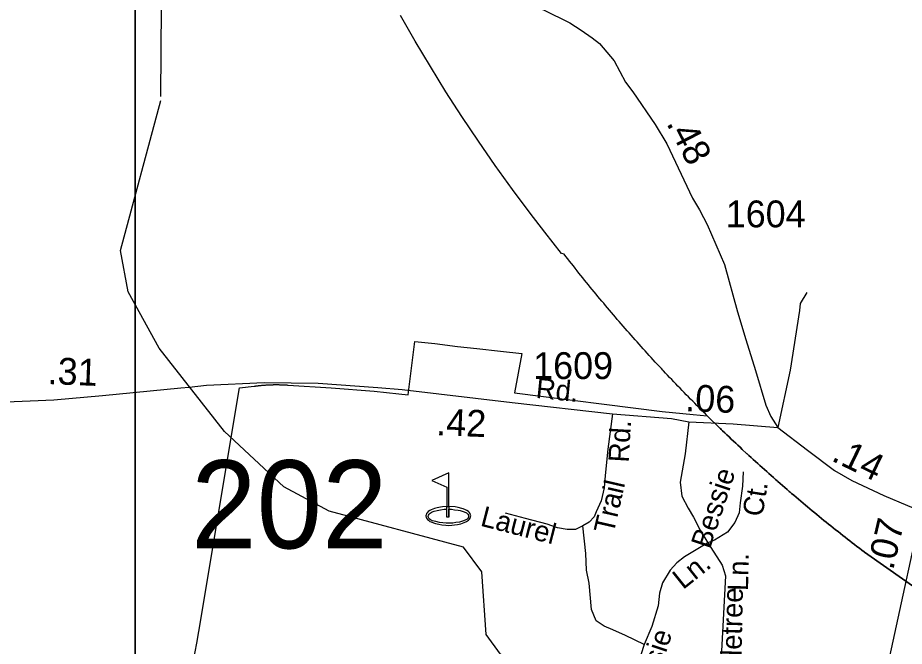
# Model space of a CAD drawing. Extents: x 2220236 to 2384410, y 720751 to 894131.
# Drawn here: x 2329260 to 2333388, y 818250 to 821177 of the extents above; entities that cross this region are included whole.
import ezdxf

# ---------------------------------------------------------------- set-up
doc = ezdxf.new("R2010")
doc.units = 0
for name, color, linetype in [('Exist Boundary Political City Limit New', 7, 'Continuous'), ('Exist Cultural Recreational Golf Course CELL', 7, 'Continuous'), ('Exist Hydrographic Misc Water Feature', 7, 'Continuous'), ('Exist Road Non-System Type 51', 7, 'Continuous'), ('Exist Road Non-System Type 51 Label', 7, 'Continuous'), ('Exist Road Primary Interstate Divided Center Attributed', 7, 'Continuous'), ('Exist Road Primary Interstate Mileage Hundredths English Label', 7, 'Continuous'), ('Exist Road Secondary Mileage Hundredths English Label', 7, 'Continuous'), ('Exist Road Secondary Structure Standard Bridge Number Label', 7, 'Continuous'), ('Exist Road Secondary Type 51 Attributed', 7, 'Continuous'), ('Exist Road Secondary Type 51 Label', 7, 'Continuous'), ('Exist Road Secondary Type 51 Number Label', 7, 'Continuous'), ('Map Preparation Boundary City Limit Buffer Line', 7, 'Continuous'), ('Map Preparation Inset Cut Line', 7, 'Continuous')]:
    doc.layers.add(name, color=color, linetype=linetype)

msp = doc.modelspace()

# ---------------------------------------------------------------- linework, layer by layer
at = {"layer": 'Exist Boundary Political City Limit New'}
for points in [[(2333676.8, 818355.7), (2333203.5, 818687.3), (2333201, 818689.2), (2333189.8, 818697.6), (2333178.8, 818706.2), (2333167.8, 818714.7), (2333156.5, 818723.2), (2333145.5, 818731.8), (2333134.5, 818740.4), (2333123.5, 818749), (2333112.2, 818757.6), (2333101.2, 818766.3), (2333090.5, 818775), (2333079.5, 818783.7), (2333068.5, 818792.4), (2333046.5, 818809.9), (2333035.8, 818818.6), (2333024.8, 818827.4), (2333014, 818836.2), (2333003, 818845.1), (2332992.2, 818853.9), (2332981.2, 818862.8), (2332971.2, 818871.6), (2332959.8, 818880.6), (2332949, 818889.6), (2332938.2, 818898.5), (2332927.5, 818907.5), (2332906, 818925.5), (2332895.2, 818934.6), (2332884.8, 818943.6), (2332874, 818952.7), (2332863.5, 818961.8), (2332856.8, 818967.6), (2332852.8, 818970.9), (2332842.2, 818980.1), (2332831.5, 818989.2), (2332821, 818998.4), (2332810.5, 819007.6), (2332800, 819016.8), (2332796, 819020.3), (2332789.2, 819026), (2332778.8, 819035.2), (2332768.5, 819044.6), (2332758, 819053.8), (2332747.5, 819063.1), (2332737, 819072.5), (2332726.5, 819081.8), (2332716.2, 819091.2), (2332709, 819097.8), (2332705.8, 819100.6), (2332695.5, 819110), (2332685, 819119.4), (2332674.8, 819128.9), (2332664.5, 819138.4), (2332656, 819146.3), (2332654.2, 819147.9), (2332633.8, 819166.9), (2332623.5, 819176.4), (2332613.2, 819186), (2332603, 819195.6), (2332582.5, 819214.8), (2332572.5, 819224.4), (2332562.2, 819234.1), (2332552.2, 819243.8), (2332542, 819253.4), (2332536.2, 819259.1), (2332532, 819263.2), (2332530.5, 819264.6), (2332472, 819321.9), (2332471, 819323.1), (2332462, 819331.7), (2332457.5, 819336.1), (2332452, 819341.6), (2332442, 819351.4), (2332432.2, 819361.4), (2332422.2, 819371.3), (2332412.5, 819381.2), (2332402.8, 819391.2), (2332392.8, 819401.2), (2332383, 819411.1), (2332373.2, 819421.2), (2332363.5, 819431.2), (2332353.8, 819441.2), (2332344, 819451.4), (2332334.2, 819461.4), (2332324.5, 819471.5), (2332315, 819481.6), (2332305.2, 819491.8), (2332295.5, 819501.9), (2332286, 819512.1), (2332276.5, 819522.3), (2332266.8, 819532.5), (2332263.5, 819536.1), (2332257.2, 819542.8), (2332238.2, 819563.2), (2332228.8, 819573.5), (2332219.2, 819583.8), (2332209.8, 819594.1), (2332200.2, 819604.5), (2332191, 819614.8), (2332181.5, 819625.2), (2332172, 819635.6), (2332162.8, 819646), (2332153.5, 819656.4), (2332144, 819666.9), (2332134.8, 819677.3), (2332125.5, 819687.8), (2332116.2, 819698.2), (2332107, 819708.8), (2332097.8, 819719.3), (2332088.5, 819729.9), (2332079.2, 819740.4), (2332070.2, 819751), (2332061, 819761.6), (2332051.8, 819772.2), (2332042.8, 819782.8), (2332033.8, 819793.5), (2332024.5, 819804.1), (2332015.5, 819814.8), (2332006.5, 819825.5), (2331997.5, 819836.2), (2331988.5, 819846.9), (2331979.5, 819857.7), (2331970.5, 819868.5), (2331961.8, 819879.2), (2331952.8, 819890.1), (2331943.8, 819900.9), (2331935, 819911.7), (2331926.2, 819922.6), (2331917.2, 819933.4), (2331908.5, 819944.3), (2331899.8, 819955.2), (2331891, 819966.1), (2331882.2, 819977.1), (2331873.5, 819988), (2331864.8, 819998.9), (2331856, 820009.9), (2331847.5, 820020.9), (2331830, 820042.9), (2331821.5, 820054), (2331813, 820065.1), (2331804.2, 820076.1), (2331792.5, 820079.2), (2331715, 820178.3), (2331645.8, 820266.5), (2331563.5, 820376.9), (2331483.2, 820488.8), (2331405, 820602.1), (2331328.5, 820716.7), (2331254.2, 820832.6), (2331181.8, 820949.8), (2331111.5, 821068.2), (2331043.2, 821187.9)], [(2330079, 818183.5), (2330094.2, 818264.6), (2330104.2, 818318.3), (2330292.2, 819452.6), (2330361.8, 819461.1), (2330364.2, 819461.4), (2330366.8, 819461.8), (2330369.2, 819462.1), (2330371.8, 819462.4), (2330374.2, 819462.8), (2330376.5, 819463), (2330379, 819463.3), (2330381.5, 819463.6), (2330384, 819463.9), (2330386.5, 819464.1), (2330389, 819464.4), (2330391.5, 819464.6), (2330394, 819464.9), (2330396.5, 819465.1), (2330399, 819465.3), (2330401.5, 819465.5), (2330404, 819465.8), (2330406.5, 819465.9), (2330409, 819466.1), (2330411.5, 819466.3), (2330414, 819466.5), (2330416.5, 819466.6), (2330419, 819466.8), (2330421.5, 819466.9), (2330423, 819467), (2330424, 819467.1), (2330426.5, 819467.2), (2330429, 819467.3), (2330431.5, 819467.4), (2330434, 819467.6), (2330436.5, 819467.6), (2330439, 819467.8), (2330441.5, 819467.8), (2330444, 819467.9), (2330446.5, 819467.9), (2330449, 819468), (2330451.5, 819468.1), (2330454, 819468.1), (2330459, 819468.1), (2330461.5, 819468.2), (2330466.5, 819468.2), (2330469, 819468.1), (2330474, 819468.1), (2330476.5, 819468.1), (2330479, 819468), (2330481.5, 819468), (2330484, 819467.9), (2330486.5, 819467.9), (2330489, 819467.8), (2330491.5, 819467.7), (2330494, 819467.6), (2330496.5, 819467.5), (2330499, 819467.4), (2330501.5, 819467.2), (2330504, 819467.1), (2330506.5, 819467), (2330509, 819466.9), (2330511.5, 819466.7), (2330514, 819466.6), (2330516.5, 819466.4), (2330520, 819466.2), (2330719.5, 819453.7), (2330919.8, 819437.5), (2331034.8, 819425.1), (2331077.5, 819420.4), (2331085.5, 819482.1), (2331109, 819669.9), (2331201.8, 819659.9), (2331307.2, 819646), (2331398.2, 819636.1), (2331507.5, 819624.3), (2331607.8, 819613.5), (2331573, 819430.2), (2332261.5, 819342.6), (2332405.8, 819329.1), (2332471, 819323.1), (2332472, 819321.9), (2332530.5, 819264.6), (2332532, 819263.2), (2332536.2, 819259.1), (2332542, 819253.4), (2332552.2, 819243.8), (2332562.2, 819234.1), (2332572.5, 819224.4), (2332582.5, 819214.8), (2332603, 819195.6), (2332613.2, 819186), (2332623.5, 819176.4), (2332633.8, 819166.9), (2332654.2, 819147.9), (2332656, 819146.3), (2332664.5, 819138.4), (2332674.8, 819128.9), (2332685, 819119.4), (2332695.5, 819110), (2332705.8, 819100.6), (2332709, 819097.8), (2332716.2, 819091.2), (2332726.5, 819081.8), (2332737, 819072.5), (2332747.5, 819063.1), (2332758, 819053.8), (2332768.5, 819044.6), (2332778.8, 819035.2), (2332789.2, 819026), (2332796, 819020.3), (2332800, 819016.8), (2332810.5, 819007.6), (2332821, 818998.4), (2332831.5, 818989.2), (2332842.2, 818980.1), (2332852.8, 818970.9), (2332856.8, 818967.6), (2332863.5, 818961.8), (2332874, 818952.7), (2332884.8, 818943.6), (2332895.2, 818934.6), (2332906, 818925.5), (2332927.5, 818907.5), (2332938.2, 818898.5), (2332949, 818889.6), (2332959.8, 818880.6), (2332971.2, 818871.6), (2332981.2, 818862.8), (2332992.2, 818853.9), (2333003, 818845.1), (2333014, 818836.2), (2333024.8, 818827.4), (2333035.8, 818818.6), (2333046.5, 818809.9), (2333068.5, 818792.4), (2333079.5, 818783.7), (2333090.5, 818775), (2333101.2, 818766.3), (2333112.2, 818757.6), (2333123.5, 818749), (2333134.5, 818740.4), (2333145.5, 818731.8), (2333156.5, 818723.2), (2333167.8, 818714.7), (2333178.8, 818706.2), (2333189.8, 818697.6), (2333201, 818689.2), (2333203.5, 818687.3), (2333676.8, 818355.7)]]:
    msp.add_lwpolyline(points, dxfattribs=at)
at = {"layer": 'Exist Cultural Recreational Golf Course CELL'}
msp.add_lwpolyline([(2331267.4, 819057.8), (2331188.2, 819021.1), (2331258.2, 818990.3), (2331258.2, 818900.8), (2331267.4, 818900.8), (2331267.4, 818888.3), (2331267.4, 818850.8), (2331267.4, 818888.3), (2331279.2, 818887.5), (2331294.5, 818885.9), (2331310.3, 818883.9), (2331320.8, 818881.7), (2331334.8, 818877.6), (2331338.2, 818876.5), (2331349.6, 818870.6), (2331355.6, 818865.2), (2331358.3, 818860.4), (2331359.8, 818855.6), (2331359.7, 818853.4), (2331359.1, 818851.4), (2331358.6, 818849.7), (2331357.6, 818847.8), (2331352.2, 818841.9), (2331344.3, 818837.1), (2331330.7, 818831.9), (2331317.4, 818828.2), (2331299.6, 818825.4), (2331286.1, 818823.4), (2331266, 818822.5), (2331254.8, 818823.4), (2331240.3, 818824.2), (2331223.8, 818826.4), (2331206.7, 818830.2), (2331192.2, 818834.5), (2331182.5, 818838.7), (2331176.5, 818843.5), (2331172.2, 818849.5), (2331170.9, 818854.5), (2331172.2, 818860), (2331175.7, 818865.5), (2331180, 818870.2), (2331184.5, 818872.9), (2331190.2, 818875.8), (2331199.8, 818879), (2331212.8, 818882.5), (2331229.3, 818885.5), (2331245.3, 818887.5), (2331258.2, 818888.3), (2331258.2, 818900.8), (2331267.4, 818900.8), (2331267.4, 818850.8), (2331258.2, 818850.8), (2331258.2, 818888.3), (2331258.2, 818900.8), (2331238, 818899), (2331228.2, 818898.1), (2331212.8, 818894.5), (2331200, 818891.3), (2331185.9, 818885.8), (2331179.7, 818882.3), (2331171.8, 818877.4), (2331166.7, 818871.9), (2331163.6, 818867.7), (2331161.6, 818861.6), (2331161.1, 818856.7), (2331162.4, 818849.5), (2331163.8, 818846), (2331168.3, 818839.8), (2331172.4, 818836.3), (2331179.4, 818831.5), (2331185.3, 818828.6), (2331196.5, 818823.9), (2331205.9, 818821.4), (2331221.1, 818817.7), (2331235.1, 818815), (2331253.3, 818813.3), (2331265.1, 818812.8), (2331282, 818813.8), (2331294.6, 818815.1), (2331307.8, 818817.4), (2331323.8, 818820.6), (2331339.4, 818825.9), (2331349.1, 818830.8), (2331358.3, 818836.5), (2331363.2, 818841.5), (2331366.2, 818845.6), (2331367.5, 818848.3), (2331368.2, 818850.4), (2331368.9, 818853.6), (2331369.3, 818857), (2331368.6, 818862.6), (2331366.3, 818867.7), (2331361.4, 818874.1), (2331358.3, 818877.4), (2331350.9, 818882.3), (2331345, 818885.7), (2331334.6, 818890), (2331327.5, 818892), (2331310.9, 818896.3), (2331297.2, 818898.8), (2331267.4, 818900.8)], close=True, dxfattribs=at)
at = {"layer": 'Exist Hydrographic Misc Water Feature'}
for points in [[(2329927.2, 820809.5), (2329933, 821649.9), (2329907, 821691.6), (2329913.9, 821800.1), (2329786, 822116.5), (2329799.9, 822333.8), (2329716, 822405.8), (2329373, 822578.8), (2329086.9, 822806.8), (2328977, 822966.3), (2328916.9, 823121.5), (2328861, 823696.8), (2328843.9, 823761.7), (2328647.9, 824111.5), (2328224.9, 824731), (2328082, 824895.8), (2327880, 825068), (2327777.9, 825234.5), (2327743, 825449.6)], [(2332266.1, 816720.4), (2332131.2, 816895.5), (2332063.1, 817033.8), (2332051, 817345.1), (2332016.2, 817458.6), (2332006.1, 817618.9), (2332039.1, 817702.3), (2332037.1, 817833.6), (2331835.1, 818081.3), (2331508, 818212.3), (2331441, 818304.8), (2331421.1, 818596.1), (2331336, 818710.8), (2330710, 818878.8), (2330500, 818991.7), (2330223, 819249.5), (2329919.1, 819637.5), (2329774.1, 819900.7), (2329739, 820092.8), (2329927.1, 820791.3)]]:
    msp.add_lwpolyline(points, dxfattribs=at)
at = {"layer": 'Exist Road Non-System Type 51'}
for points in [[(2332934.6, 819897.7), (2332903.2, 819846.5), (2332899.9, 819813.4), (2332856.9, 819535.5), (2332798.6, 819268.1)], [(2332029.1, 819332), (2332008.2, 819167.8), (2331996, 819045.6), (2331990.7, 818988), (2331976.8, 818926.8), (2331954.1, 818876.2), (2331943.8, 818851.9), (2331921.1, 818827.5), (2331891.4, 818810)], [(2332385.5, 819294.9), (2332368.5, 819146.4), (2332344.9, 819013.7), (2332351.9, 818949.1), (2332381.5, 818893.2), (2332406, 818851.3), (2332437.4, 818790.2), (2332474, 818730.8)], [(2332638.3, 819061.9), (2332634.4, 818996), (2332624.7, 818918.4), (2332618.9, 818871.9), (2332599.5, 818825.4), (2332564.6, 818780.8), (2332504.5, 818743.9), (2332474, 818730.8)], [(2331891.4, 818810), (2331856.5, 818794.3), (2331818.1, 818794.3), (2331772.8, 818801.3), (2331725.7, 818818.7), (2331624.5, 818844.9), (2331532, 818869.4)], [(2332177.4, 818257.6), (2332090.2, 818299.5), (2332030.9, 818325.7), (2331990.7, 818343.2), (2331954.1, 818367.6), (2331931.5, 818421.1), (2331921.1, 818543.4), (2331908.9, 818603.9), (2331905.4, 818682.5), (2331891.4, 818810)], [(2332474, 818730.8), (2332364.1, 818666.2), (2332329.2, 818638.3), (2332297.8, 818603.4), (2332262.9, 818545.7), (2332248.9, 818496.8), (2332242, 818437.5), (2332212.3, 818341.4), (2332177.4, 818257.6)], [(2332474, 818730.8), (2332540.3, 818627.8), (2332556, 818577.2), (2332537.3, 818226.2), (2332525.9, 818149.3), (2332550.3, 818072.5), (2332609.7, 817993.9), (2332688.2, 817946.8)], [(2332177.4, 818257.6), (2332133.8, 818123.1), (2332094.5, 818025.4)]]:
    msp.add_lwpolyline(points, dxfattribs=at)
at = {"layer": 'Exist Road Primary Interstate Divided Center Attributed'}
msp.add_lwpolyline([(2333467.1, 818878.5), (2333431.2, 818715.5), (2333373.1, 818451.6), (2333304.3, 818131.4), (2333211.8, 817739.8), (2333074.2, 817258.2), (2332962.1, 816833.3)], dxfattribs=at)
at = {"layer": 'Exist Road Secondary Type 51 Attributed'}
for points in [[(2331590.2, 821249.6), (2331707.7, 821214.3), (2331831.6, 821152.7), (2331883.8, 821119.4), (2331934.3, 821083.9), (2331968.4, 821056.3), (2332037.3, 820977), (2332090.4, 820877.6), (2332124.8, 820832), (2332227.6, 820679.2), (2332282.7, 820589.8), (2332401.5, 820336.8), (2332434.6, 820282.3), (2332452.8, 820245.9), (2332470.7, 820214), (2332551.1, 820028.4), (2332610.9, 819807.8), (2332650.2, 819678.1), (2332695.9, 819534.8), (2332743.7, 819372.6), (2332766.8, 819319.7), (2332798.6, 819268.1)], [(2328738.8, 819385.7), (2328917.1, 819382.2), (2328965, 819384.6), (2329169, 819386.9), (2329428.8, 819397.7), (2329654.4, 819418.1), (2330019.9, 819454.1), (2330057.8, 819456.4), (2330139.7, 819465.2), (2330407.4, 819478.1), (2330659.3, 819474.8), (2330937.1, 819455.3), (2331049.5, 819445.4), (2331561.8, 819384.6), (2332029.1, 819332)], [(2332029.1, 819332), (2332304.3, 819310.7), (2332385.5, 819294.9)], [(2332385.5, 819294.9), (2332590.9, 819286), (2332798.6, 819268.1)], [(2332798.6, 819268.1), (2332937.4, 819163), (2333063.3, 819068.2), (2333144.4, 819021.4), (2333292.4, 818952.6), (2333403.7, 818904.7), (2333422.2, 818896.8), (2333467.1, 818878.5)]]:
    msp.add_lwpolyline(points, dxfattribs=at)
at = {"layer": 'Map Preparation Boundary City Limit Buffer Line'}
for points in [[(2333676.8, 818355.7), (2333203.5, 818687.3), (2333201, 818689.2), (2333189.8, 818697.6), (2333178.8, 818706.2), (2333167.8, 818714.7), (2333156.5, 818723.2), (2333145.5, 818731.8), (2333134.5, 818740.4), (2333123.5, 818749), (2333112.2, 818757.6), (2333101.2, 818766.3), (2333090.5, 818775), (2333079.5, 818783.7), (2333068.5, 818792.4), (2333046.5, 818809.9), (2333035.8, 818818.6), (2333024.8, 818827.4), (2333014, 818836.2), (2333003, 818845.1), (2332992.2, 818853.9), (2332981.2, 818862.8), (2332971.2, 818871.6), (2332959.8, 818880.6), (2332949, 818889.6), (2332938.2, 818898.5), (2332927.5, 818907.5), (2332906, 818925.5), (2332895.2, 818934.6), (2332884.8, 818943.6), (2332874, 818952.7), (2332863.5, 818961.8), (2332856.8, 818967.6), (2332852.8, 818970.9), (2332842.2, 818980.1), (2332831.5, 818989.2), (2332821, 818998.4), (2332810.5, 819007.6), (2332800, 819016.8), (2332796, 819020.3), (2332789.2, 819026), (2332778.8, 819035.2), (2332768.5, 819044.6), (2332758, 819053.8), (2332747.5, 819063.1), (2332737, 819072.5), (2332726.5, 819081.8), (2332716.2, 819091.2), (2332709, 819097.8), (2332705.8, 819100.6), (2332695.5, 819110), (2332685, 819119.4), (2332674.8, 819128.9), (2332664.5, 819138.4), (2332656, 819146.3), (2332654.2, 819147.9), (2332633.8, 819166.9), (2332623.5, 819176.4), (2332613.2, 819186), (2332603, 819195.6), (2332582.5, 819214.8), (2332572.5, 819224.4), (2332562.2, 819234.1), (2332552.2, 819243.8), (2332542, 819253.4), (2332536.2, 819259.1), (2332532, 819263.2), (2332530.5, 819264.6), (2332472, 819321.9), (2332471, 819323.1), (2332462, 819331.7), (2332457.5, 819336.1), (2332452, 819341.6), (2332442, 819351.4), (2332432.2, 819361.4), (2332422.2, 819371.3), (2332412.5, 819381.2), (2332402.8, 819391.2), (2332392.8, 819401.2), (2332383, 819411.1), (2332373.2, 819421.2), (2332363.5, 819431.2), (2332353.8, 819441.2), (2332344, 819451.4), (2332334.2, 819461.4), (2332324.5, 819471.5), (2332315, 819481.6), (2332305.2, 819491.8), (2332295.5, 819501.9), (2332286, 819512.1), (2332276.5, 819522.3), (2332266.8, 819532.5), (2332263.5, 819536.1), (2332257.2, 819542.8), (2332238.2, 819563.2), (2332228.8, 819573.5), (2332219.2, 819583.8), (2332209.8, 819594.1), (2332200.2, 819604.5), (2332191, 819614.8), (2332181.5, 819625.2), (2332172, 819635.6), (2332162.8, 819646), (2332153.5, 819656.4), (2332144, 819666.9), (2332134.8, 819677.3), (2332125.5, 819687.8), (2332116.2, 819698.2), (2332107, 819708.8), (2332097.8, 819719.3), (2332088.5, 819729.9), (2332079.2, 819740.4), (2332070.2, 819751), (2332061, 819761.6), (2332051.8, 819772.2), (2332042.8, 819782.8), (2332033.8, 819793.5), (2332024.5, 819804.1), (2332015.5, 819814.8), (2332006.5, 819825.5), (2331997.5, 819836.2), (2331988.5, 819846.9), (2331979.5, 819857.7), (2331970.5, 819868.5), (2331961.8, 819879.2), (2331952.8, 819890.1), (2331943.8, 819900.9), (2331935, 819911.7), (2331926.2, 819922.6), (2331917.2, 819933.4), (2331908.5, 819944.3), (2331899.8, 819955.2), (2331891, 819966.1), (2331882.2, 819977.1), (2331873.5, 819988), (2331864.8, 819998.9), (2331856, 820009.9), (2331847.5, 820020.9), (2331830, 820042.9), (2331821.5, 820054), (2331813, 820065.1), (2331804.2, 820076.1), (2331792.5, 820079.2), (2331715, 820178.3), (2331645.8, 820266.5), (2331563.5, 820376.9), (2331483.2, 820488.8), (2331405, 820602.1), (2331328.5, 820716.7), (2331254.2, 820832.6), (2331181.8, 820949.8), (2331111.5, 821068.2), (2331043.2, 821187.9)], [(2330079, 818183.5), (2330094.2, 818264.6), (2330104.2, 818318.3), (2330292.2, 819452.6), (2330361.8, 819461.1), (2330364.2, 819461.4), (2330366.8, 819461.8), (2330369.2, 819462.1), (2330371.8, 819462.4), (2330374.2, 819462.8), (2330376.5, 819463), (2330379, 819463.3), (2330381.5, 819463.6), (2330384, 819463.9), (2330386.5, 819464.1), (2330389, 819464.4), (2330391.5, 819464.6), (2330394, 819464.9), (2330396.5, 819465.1), (2330399, 819465.3), (2330401.5, 819465.5), (2330404, 819465.8), (2330406.5, 819465.9), (2330409, 819466.1), (2330411.5, 819466.3), (2330414, 819466.5), (2330416.5, 819466.6), (2330419, 819466.8), (2330421.5, 819466.9), (2330423, 819467), (2330424, 819467.1), (2330426.5, 819467.2), (2330429, 819467.3), (2330431.5, 819467.4), (2330434, 819467.6), (2330436.5, 819467.6), (2330439, 819467.8), (2330441.5, 819467.8), (2330444, 819467.9), (2330446.5, 819467.9), (2330449, 819468), (2330451.5, 819468.1), (2330454, 819468.1), (2330459, 819468.1), (2330461.5, 819468.2), (2330466.5, 819468.2), (2330469, 819468.1), (2330474, 819468.1), (2330476.5, 819468.1), (2330479, 819468), (2330481.5, 819468), (2330484, 819467.9), (2330486.5, 819467.9), (2330489, 819467.8), (2330491.5, 819467.7), (2330494, 819467.6), (2330496.5, 819467.5), (2330499, 819467.4), (2330501.5, 819467.2), (2330504, 819467.1), (2330506.5, 819467), (2330509, 819466.9), (2330511.5, 819466.7), (2330514, 819466.6), (2330516.5, 819466.4), (2330520, 819466.2), (2330719.5, 819453.7), (2330919.8, 819437.5), (2331034.8, 819425.1), (2331077.5, 819420.4), (2331085.5, 819482.1), (2331109, 819669.9), (2331201.8, 819659.9), (2331307.2, 819646), (2331398.2, 819636.1), (2331507.5, 819624.3), (2331607.8, 819613.5), (2331573, 819430.2), (2332261.5, 819342.6), (2332405.8, 819329.1), (2332471, 819323.1), (2332472, 819321.9), (2332530.5, 819264.6), (2332532, 819263.2), (2332536.2, 819259.1), (2332542, 819253.4), (2332552.2, 819243.8), (2332562.2, 819234.1), (2332572.5, 819224.4), (2332582.5, 819214.8), (2332603, 819195.6), (2332613.2, 819186), (2332623.5, 819176.4), (2332633.8, 819166.9), (2332654.2, 819147.9), (2332656, 819146.3), (2332664.5, 819138.4), (2332674.8, 819128.9), (2332685, 819119.4), (2332695.5, 819110), (2332705.8, 819100.6), (2332709, 819097.8), (2332716.2, 819091.2), (2332726.5, 819081.8), (2332737, 819072.5), (2332747.5, 819063.1), (2332758, 819053.8), (2332768.5, 819044.6), (2332778.8, 819035.2), (2332789.2, 819026), (2332796, 819020.3), (2332800, 819016.8), (2332810.5, 819007.6), (2332821, 818998.4), (2332831.5, 818989.2), (2332842.2, 818980.1), (2332852.8, 818970.9), (2332856.8, 818967.6), (2332863.5, 818961.8), (2332874, 818952.7), (2332884.8, 818943.6), (2332895.2, 818934.6), (2332906, 818925.5), (2332927.5, 818907.5), (2332938.2, 818898.5), (2332949, 818889.6), (2332959.8, 818880.6), (2332971.2, 818871.6), (2332981.2, 818862.8), (2332992.2, 818853.9), (2333003, 818845.1), (2333014, 818836.2), (2333024.8, 818827.4), (2333035.8, 818818.6), (2333046.5, 818809.9), (2333068.5, 818792.4), (2333079.5, 818783.7), (2333090.5, 818775), (2333101.2, 818766.3), (2333112.2, 818757.6), (2333123.5, 818749), (2333134.5, 818740.4), (2333145.5, 818731.8), (2333156.5, 818723.2), (2333167.8, 818714.7), (2333178.8, 818706.2), (2333189.8, 818697.6), (2333201, 818689.2), (2333203.5, 818687.3), (2333676.8, 818355.7)]]:
    msp.add_lwpolyline(points, dxfattribs=at)
at = {"layer": 'Map Preparation Inset Cut Line'}
for points in [[(2329807.7, 835464.4), (2346103.7, 835464.4), (2346103.7, 816974.9), (2329807.7, 816974.9), (2329807.7, 835464.4)], [(2329807.7, 835464.4), (2346103.7, 835464.4), (2346103.7, 816974.9), (2329807.7, 816974.9), (2329807.7, 835464.4)], [(2325398.9, 823881.8), (2329807.7, 823881.8), (2329807.7, 815539.8), (2325398.9, 815539.8), (2325398.9, 823881.8)], [(2325398.9, 823881.8), (2329807.7, 823881.8), (2329807.7, 815539.8), (2325398.9, 815539.8), (2325398.9, 823881.8)]]:
    msp.add_lwpolyline(points, dxfattribs=at)

# ---------------------------------------------------------------- texts
at = {"layer": 'Exist Road Non-System Type 51 Label'}
for s, rotation, p in [('Rd.', 86.6362, (2332104.7, 819103.8)), ('Bessie', 71.5882, (2332482.9, 818698.9)), ('Trail', 77.1015, (2332034.1, 818769.5)), ('Ct.', 80.8222, (2332727.6, 818849.7)), ('Laurel', 345.5648, (2331410.1, 818812)), ('Ln.', 88.6822, (2332660.4, 818506.6)), ('Ln.', 38.629, (2332357.9, 818511)), ('Singletree', 88.6822, (2332624.2, 817950.4)), ('Bessie', 71.5882, (2332188.8, 817948.2))]:
    msp.add_text(s, height=95, rotation=rotation, dxfattribs=at).set_placement(p)
at = {"layer": 'Exist Road Primary Interstate Mileage Hundredths English Label'}
msp.add_text('.07', height=125, rotation=76.8638, dxfattribs=at).set_placement((2333335.9, 818600.8))
at = {"layer": 'Exist Road Secondary Mileage Hundredths English Label'}
for s, rotation, p in [('.48', 297.3523, (2332278.7, 820686.2)), ('.31', 357.7509, (2329397.9, 819471.2)), ('.06', 357.7509, (2332366.5, 819345)), ('.42', 357.7509, (2331207, 819232.9)), ('.14', 334.191, (2333043.7, 819116.4))]:
    msp.add_text(s, height=125, rotation=rotation, dxfattribs=at).set_placement(p)
at = {"layer": 'Exist Road Secondary Structure Standard Bridge Number Label'}
msp.add_text('202', height=410.1, dxfattribs=at).set_placement((2330067.6, 818705.7))
at = {"layer": 'Exist Road Secondary Type 51 Label'}
msp.add_text('Rd.', height=95, rotation=354.3161, dxfattribs=at).set_placement((2331669.8, 819406.8))
at = {"layer": 'Exist Road Secondary Type 51 Number Label'}
for s, p in [('1604', (2332556.8, 820200.9)), ('1609', (2331660.3, 819494.3))]:
    msp.add_text(s, height=125, dxfattribs=at).set_placement(p)

doc.saveas('drawing.dxf')
